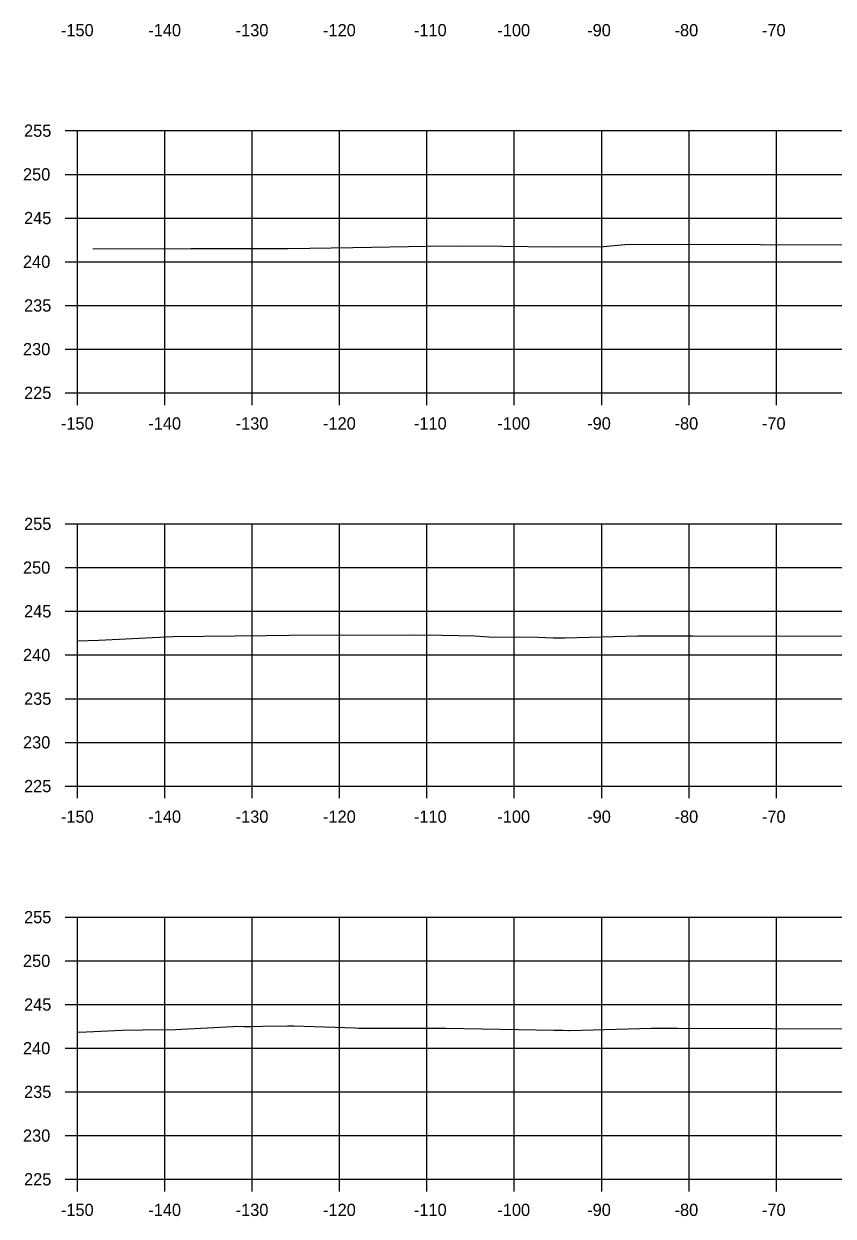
# Model space of a CAD drawing. Extents: x 1369627 to 1374022, y 380035 to 398173.
# Drawn here: x 1372730.1 to 1372822.7, y 384337.4 to 384473.8 of the extents above; entities that cross this region are included whole.
import ezdxf

# ---------------------------------------------------------------- set-up
doc = ezdxf.new("R2010")
doc.units = 0
for name, color, linetype in [('R_Axis', 7, 'Continuous'), ('R_Axis Annot', 7, 'Continuous'), ('R_Exist Surface', 7, 'Continuous'), ('R_Grid', 7, 'Continuous')]:
    doc.layers.add(name, color=color, linetype=linetype)

msp = doc.modelspace()

# ---------------------------------------------------------------- linework, layer by layer
at = {"layer": 'R_Axis'}
for p, q in [((1372734.81, 384461.6), (1372736.21, 384461.6)), ((1372736.21, 384431.6), (1372736.21, 384461.6)), ((1372734.81, 384456.6), (1372736.21, 384456.6)), ((1372734.81, 384451.6), (1372736.21, 384451.6)), ((1372734.81, 384446.6), (1372736.21, 384446.6)), ((1372734.81, 384441.6), (1372736.21, 384441.6)), ((1372734.81, 384436.6), (1372736.21, 384436.6)), ((1372734.81, 384431.6), (1372736.21, 384431.6)), ((1372736.21, 384431.6), (1373036.21, 384431.6)), ((1372736.21, 384430.2), (1372736.21, 384431.6)), ((1372746.21, 384430.2), (1372746.21, 384431.6)), ((1372756.21, 384430.2), (1372756.21, 384431.6)), ((1372766.21, 384430.2), (1372766.21, 384431.6)), ((1372776.21, 384430.2), (1372776.21, 384431.6)), ((1372786.21, 384430.2), (1372786.21, 384431.6)), ((1372796.21, 384430.2), (1372796.21, 384431.6)), ((1372806.21, 384430.2), (1372806.21, 384431.6)), ((1372816.21, 384430.2), (1372816.21, 384431.6)), ((1372734.81, 384416.6), (1372736.21, 384416.6)), ((1372736.21, 384386.6), (1372736.21, 384416.6)), ((1372734.81, 384411.6), (1372736.21, 384411.6)), ((1372734.81, 384406.6), (1372736.21, 384406.6)), ((1372734.81, 384401.6), (1372736.21, 384401.6)), ((1372734.81, 384396.6), (1372736.21, 384396.6)), ((1372734.81, 384391.6), (1372736.21, 384391.6)), ((1372734.81, 384386.6), (1372736.21, 384386.6)), ((1372736.21, 384386.6), (1373036.21, 384386.6)), ((1372736.21, 384385.2), (1372736.21, 384386.6)), ((1372746.21, 384385.2), (1372746.21, 384386.6)), ((1372756.21, 384385.2), (1372756.21, 384386.6)), ((1372766.21, 384385.2), (1372766.21, 384386.6)), ((1372776.21, 384385.2), (1372776.21, 384386.6)), ((1372786.21, 384385.2), (1372786.21, 384386.6)), ((1372796.21, 384385.2), (1372796.21, 384386.6)), ((1372806.21, 384385.2), (1372806.21, 384386.6)), ((1372816.21, 384385.2), (1372816.21, 384386.6)), ((1372734.81, 384371.6), (1372736.21, 384371.6)), ((1372736.21, 384341.6), (1372736.21, 384371.6)), ((1372734.81, 384366.6), (1372736.21, 384366.6)), ((1372734.81, 384361.6), (1372736.21, 384361.6)), ((1372734.81, 384356.6), (1372736.21, 384356.6)), ((1372734.81, 384351.6), (1372736.21, 384351.6)), ((1372734.81, 384346.6), (1372736.21, 384346.6)), ((1372734.81, 384341.6), (1372736.21, 384341.6)), ((1372736.21, 384341.6), (1373036.21, 384341.6)), ((1372736.21, 384340.2), (1372736.21, 384341.6)), ((1372746.21, 384340.2), (1372746.21, 384341.6)), ((1372756.21, 384340.2), (1372756.21, 384341.6)), ((1372766.21, 384340.2), (1372766.21, 384341.6)), ((1372776.21, 384340.2), (1372776.21, 384341.6)), ((1372786.21, 384340.2), (1372786.21, 384341.6)), ((1372796.21, 384340.2), (1372796.21, 384341.6)), ((1372806.21, 384340.2), (1372806.21, 384341.6)), ((1372816.21, 384340.2), (1372816.21, 384341.6))]:
    msp.add_line(p, q, dxfattribs=at)
at = {"layer": 'R_Exist Surface'}
for points in [[(1372737.97, 384448.09), (1372749.18, 384448.12), (1372760.32, 384448.1), (1372767.74, 384448.23), (1372776.25, 384448.37), (1372780.17, 384448.41), (1372784.84, 384448.37), (1372790.66, 384448.3), (1372796.43, 384448.33), (1372798.84, 384448.57), (1372804.83, 384448.61), (1372814.37, 384448.58), (1372824.59, 384448.55)], [(1372736.21, 384403.23), (1372738.67, 384403.31), (1372747.11, 384403.72), (1372757.82, 384403.82), (1372760.48, 384403.87), (1372774.55, 384403.89), (1372777.92, 384403.87), (1372781.68, 384403.79), (1372783.28, 384403.69), (1372788.9, 384403.62), (1372790.73, 384403.56), (1372790.92, 384403.56), (1372791.13, 384403.56), (1372791.33, 384403.57), (1372791.98, 384403.58), (1372800.35, 384403.8), (1372806.64, 384403.78), (1372828.26, 384403.76)], [(1372736.21, 384358.47), (1372736.46, 384358.45), (1372741.33, 384358.68), (1372743.67, 384358.7), (1372747.43, 384358.74), (1372754, 384359.08), (1372754.45, 384359.11), (1372755.24, 384359.08), (1372756.19, 384359.1), (1372757.39, 384359.13), (1372760.27, 384359.17), (1372760.98, 384359.15), (1372767.99, 384358.92), (1372768.38, 384358.91), (1372772, 384358.9), (1372776.04, 384358.88), (1372776.08, 384358.88), (1372778.37, 384358.91), (1372790.79, 384358.66), (1372791.78, 384358.65), (1372792.45, 384358.63), (1372792.58, 384358.63), (1372801.89, 384358.91), (1372804.87, 384358.91), (1372815.62, 384358.86), (1372833.62, 384358.78)]]:
    msp.add_lwpolyline(points, dxfattribs=at)
at = {"layer": 'R_Grid'}
for p, q in [((1372736.21, 384461.6), (1373036.21, 384461.6)), ((1372736.21, 384431.6), (1372736.21, 384461.6)), ((1372746.21, 384431.6), (1372746.21, 384461.6)), ((1372756.21, 384431.6), (1372756.21, 384461.6)), ((1372766.21, 384431.6), (1372766.21, 384461.6)), ((1372776.21, 384431.6), (1372776.21, 384461.6)), ((1372786.21, 384431.6), (1372786.21, 384461.6)), ((1372796.21, 384431.6), (1372796.21, 384461.6)), ((1372806.21, 384431.6), (1372806.21, 384461.6)), ((1372816.21, 384431.6), (1372816.21, 384461.6)), ((1372736.21, 384456.6), (1373036.21, 384456.6)), ((1372736.21, 384451.6), (1373036.21, 384451.6)), ((1372736.21, 384446.6), (1373036.21, 384446.6)), ((1372736.21, 384441.6), (1373036.21, 384441.6)), ((1372736.21, 384436.6), (1373036.21, 384436.6)), ((1372736.21, 384431.6), (1373036.21, 384431.6)), ((1372736.21, 384416.6), (1373036.21, 384416.6)), ((1372736.21, 384386.6), (1372736.21, 384416.6)), ((1372746.21, 384386.6), (1372746.21, 384416.6)), ((1372756.21, 384386.6), (1372756.21, 384416.6)), ((1372766.21, 384386.6), (1372766.21, 384416.6)), ((1372776.21, 384386.6), (1372776.21, 384416.6)), ((1372786.21, 384386.6), (1372786.21, 384416.6)), ((1372796.21, 384386.6), (1372796.21, 384416.6)), ((1372806.21, 384386.6), (1372806.21, 384416.6)), ((1372816.21, 384386.6), (1372816.21, 384416.6)), ((1372736.21, 384411.6), (1373036.21, 384411.6)), ((1372736.21, 384406.6), (1373036.21, 384406.6)), ((1372736.21, 384401.6), (1373036.21, 384401.6)), ((1372736.21, 384396.6), (1373036.21, 384396.6)), ((1372736.21, 384391.6), (1373036.21, 384391.6)), ((1372736.21, 384386.6), (1373036.21, 384386.6)), ((1372736.21, 384371.6), (1373036.21, 384371.6)), ((1372736.21, 384341.6), (1372736.21, 384371.6)), ((1372746.21, 384341.6), (1372746.21, 384371.6)), ((1372756.21, 384341.6), (1372756.21, 384371.6)), ((1372766.21, 384341.6), (1372766.21, 384371.6)), ((1372776.21, 384341.6), (1372776.21, 384371.6)), ((1372786.21, 384341.6), (1372786.21, 384371.6)), ((1372796.21, 384341.6), (1372796.21, 384371.6)), ((1372806.21, 384341.6), (1372806.21, 384371.6)), ((1372816.21, 384341.6), (1372816.21, 384371.6)), ((1372736.21, 384366.6), (1373036.21, 384366.6)), ((1372736.21, 384361.6), (1373036.21, 384361.6)), ((1372736.21, 384356.6), (1373036.21, 384356.6)), ((1372736.21, 384351.6), (1373036.21, 384351.6)), ((1372736.21, 384346.6), (1373036.21, 384346.6)), ((1372736.21, 384341.6), (1373036.21, 384341.6))]:
    msp.add_line(p, q, dxfattribs=at)

# ---------------------------------------------------------------- texts
at = {"layer": 'R_Axis Annot'}
for s, p in [('-150', (1372734.32, 384472.4)), ('-140', (1372744.32, 384472.4)), ('-130', (1372754.32, 384472.4)), ('-120', (1372764.32, 384472.4)), ('-110', (1372774.72, 384472.4)), ('-100', (1372784.27, 384472.4)), ('-90', (1372794.55, 384472.4)), ('-80', (1372804.55, 384472.4)), ('-70', (1372814.55, 384472.4)), ('255', (1372730.1, 384460.9)), ('250', (1372729.98, 384455.9)), ('245', (1372730.1, 384450.9)), ('240', (1372729.98, 384445.9)), ('235', (1372730.1, 384440.9)), ('230', (1372729.98, 384435.9)), ('225', (1372730.1, 384430.9)), ('-150', (1372734.32, 384427.4)), ('-140', (1372744.32, 384427.4)), ('-130', (1372754.32, 384427.4)), ('-120', (1372764.32, 384427.4)), ('-110', (1372774.72, 384427.4)), ('-100', (1372784.27, 384427.4)), ('-90', (1372794.55, 384427.4)), ('-80', (1372804.55, 384427.4)), ('-70', (1372814.55, 384427.4)), ('255', (1372730.1, 384415.9)), ('250', (1372729.98, 384410.9)), ('245', (1372730.1, 384405.9)), ('240', (1372729.98, 384400.9)), ('235', (1372730.1, 384395.9)), ('230', (1372729.98, 384390.9)), ('225', (1372730.1, 384385.9)), ('-150', (1372734.32, 384382.4)), ('-140', (1372744.32, 384382.4)), ('-130', (1372754.32, 384382.4)), ('-120', (1372764.32, 384382.4)), ('-110', (1372774.72, 384382.4)), ('-100', (1372784.27, 384382.4)), ('-90', (1372794.55, 384382.4)), ('-80', (1372804.55, 384382.4)), ('-70', (1372814.55, 384382.4)), ('255', (1372730.1, 384370.9)), ('250', (1372729.98, 384365.9)), ('245', (1372730.1, 384360.9)), ('240', (1372729.98, 384355.9)), ('235', (1372730.1, 384350.9)), ('230', (1372729.98, 384345.9)), ('225', (1372730.1, 384340.9)), ('-150', (1372734.32, 384337.4)), ('-140', (1372744.32, 384337.4)), ('-130', (1372754.32, 384337.4)), ('-120', (1372764.32, 384337.4)), ('-110', (1372774.72, 384337.4)), ('-100', (1372784.27, 384337.4)), ('-90', (1372794.55, 384337.4)), ('-80', (1372804.55, 384337.4)), ('-70', (1372814.55, 384337.4))]:
    msp.add_text(s, height=1.4, dxfattribs=at).set_placement(p)

doc.saveas('drawing.dxf')
